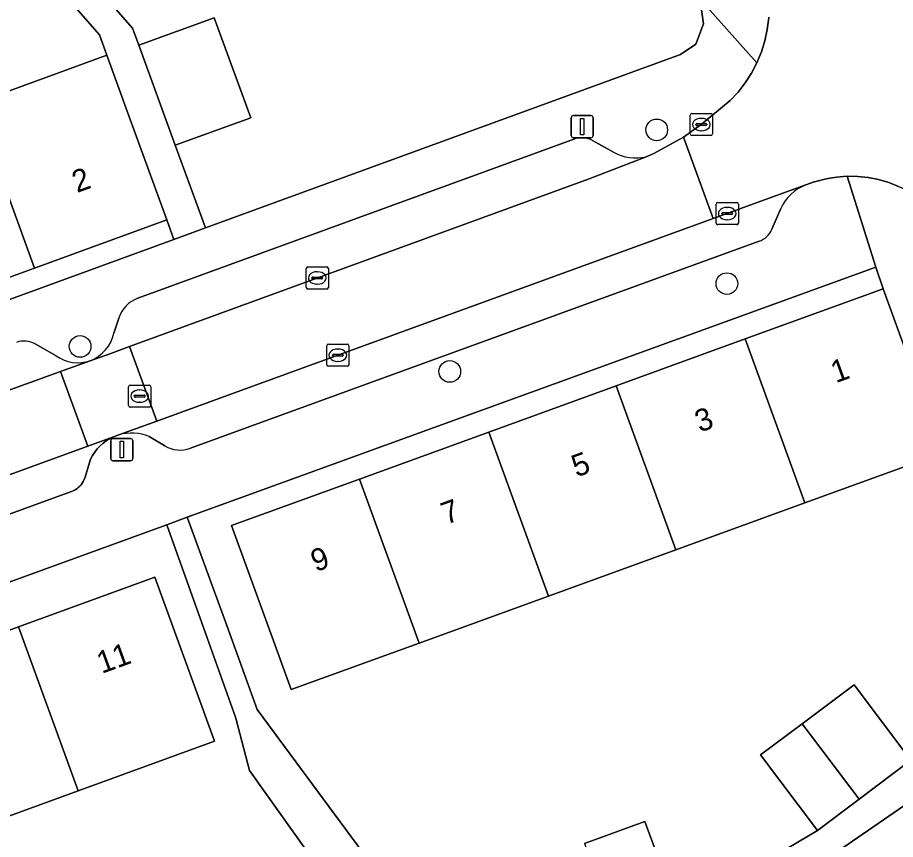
# Model space of a CAD drawing. Extents: x 159217 to 160349, y 381246 to 382172.
# Drawn here: x 159621.26 to 159660.85, y 381402.61 to 381439.7 of the extents above; entities that cross this region are included whole.
import ezdxf

# ---------------------------------------------------------------- set-up
doc = ezdxf.new("R2010")
doc.units = 0
for name, color, linetype in [('IMGEO_Boom', 7, 'Continuous'), ('IMGEO_Erf', 7, 'Continuous'), ('IMGEO_Kolk', 7, 'Continuous'), ('IMGEO_Lichtmast', 7, 'Continuous'), ('IMGEO_Pand', 7, 'Continuous'), ('IMGEO_Pand_nummerreeks', 7, 'Continuous'), ('IMGEO_Parkeervlak_open', 7, 'Continuous'), ('IMGEO_Rijbaan_lokaal_open', 7, 'Continuous'), ('IMGEO_Rioolput', 7, 'Continuous'), ('IMGEO_Voetpad_open', 7, 'Continuous')]:
    doc.layers.add(name, color=color, linetype=linetype)

msp = doc.modelspace()

# ---------------------------------------------------------------- linework, layer by layer
at = {"layer": 'IMGEO_Boom'}
for centre in [(159650.085, 381434.629), (159653.252, 381427.689), (159624.075, 381424.855), (159640.749, 381423.725)]:
    msp.add_circle(centre, 0.489, dxfattribs=at)
at = {"layer": 'IMGEO_Erf'}
for points in [[(159619.309, 381435.822), (159625.278, 381437.998), (159624.945, 381438.912), (159617.95, 381446.917)], [(159622.049, 381444.247), (159626.446, 381439.216), (159626.725, 381438.45), (159630.125, 381439.69), (159631.77, 381435.176), (159628.37, 381433.937), (159629.734, 381430.203), (159651.161, 381438.028), (159651.846, 381438.493), (159652.201, 381439.407), (159652.095, 381440.154)], [(159555.602, 381403.13), (159562.375, 381405.604), (159569.991, 381408.385), (159628.31, 381429.683), (159627.986, 381430.569), (159622.018, 381428.393), (159616.215, 381426.278), (159610.21, 381424.089), (159604.567, 381422.032), (159598.808, 381419.932), (159592.87, 381417.767), (159587.145, 381415.68), (159581.2, 381413.513), (159575.33, 381411.373), (159573.617, 381416.071), (159572.621, 381418.802), (159578.491, 381420.942), (159584.435, 381423.109), (159590.161, 381425.196), (159596.099, 381427.361), (159601.858, 381429.46), (159607.501, 381431.517), (159613.506, 381433.706), (159619.309, 381435.822)], [(159662.997, 381420.056), (159658.298, 381418.348), (159656.772, 381417.793), (159650.946, 381415.675), (159645.201, 381413.587), (159639.374, 381411.469), (159633.596, 381409.368), (159632.613, 381412.073), (159630.905, 381416.772), (159636.683, 381418.872), (159642.509, 381420.991), (159648.254, 381423.079), (159654.081, 381425.197), (159660.305, 381427.46), (159659.964, 381428.438), (159628.912, 381417.147), (159630.688, 381412.263), (159632.064, 381408.478), (159641.552, 381395.626)], [(159609.391, 381383.668), (159613.192, 381385.012), (159616.992, 381386.355), (159622.057, 381388.267), (159624.976, 381389.369), (159626.655, 381390.003), (159627.993, 381390.508), (159629.667, 381391.14), (159629.03, 381392.827), (159627.46, 381396.886), (159629.368, 381397.623), (159631.949, 381398.621), (159633.519, 381394.563), (159638.339, 381396.427), (159631.712, 381405.711), (159631.123, 381408.017), (159631.084, 381408.128), (159629.732, 381411.915), (159627.985, 381416.81), (159591.614, 381403.586)], [(159669.768, 381410.008), (159656.162, 381400.633), (159656.619, 381399.483), (159647.926, 381396.235), (159648.337, 381395.135), (159650.692, 381395.997), (159652.32, 381391.547), (159653.912, 381387.197), (159651.557, 381386.335), (159652.552, 381383.853), (159654.907, 381384.715), (159656.535, 381380.265), (159658.127, 381375.915), (159655.772, 381375.053), (159656.769, 381372.569), (159659.124, 381373.431), (159660.73, 381369.042), (159662.344, 381364.631), (159659.989, 381363.769), (159661.303, 381359.697), (159681.512, 381366.219)], [(159654.201, 381401.146), (159657.335, 381403.012), (159654.773, 381406.421), (159656.644, 381407.827), (159658.991, 381409.59), (159661.552, 381406.18)], [(159646.829, 381402.425), (159649.556, 381403.42), (159651.017, 381399.415)]]:
    msp.add_lwpolyline(points, dxfattribs=at)
msp.add_lwpolyline([(159618.176, 381402.685), (159612.335, 381400.561), (159606.526, 381398.449), (159600.648, 381396.312), (159594.919, 381394.229), (159593.936, 381396.933), (159592.228, 381401.632), (159597.957, 381403.715), (159603.835, 381405.852), (159609.644, 381407.964), (159615.485, 381410.087), (159621.299, 381412.201), (159627.45, 381414.437), (159629.159, 381409.739), (159630.142, 381407.035), (159623.99, 381404.798)], close=True, dxfattribs=at)
at = {"layer": 'IMGEO_Kolk'}
for p, q in [((159651.671, 381435.368), (159652.523, 381435.368)), ((159651.596, 381434.442), (159651.596, 381435.294)), ((159652.084, 381435.148), (159652.109, 381435.148)), ((159652.597, 381435.294), (159652.597, 381434.442)), ((159651.855, 381434.862), (159651.855, 381434.874)), ((159652.293, 381434.825), (159651.895, 381434.825)), ((159651.898, 381434.911), (159652.296, 381434.911)), ((159652.107, 381434.588), (159652.082, 381434.588)), ((159652.339, 381434.874), (159652.339, 381434.862)), ((159652.523, 381434.368), (159651.671, 381434.368)), ((159652.766, 381430.424), (159652.766, 381431.276)), ((159652.841, 381431.35), (159653.693, 381431.35)), ((159653.254, 381431.13), (159653.279, 381431.13)), ((159653.767, 381431.276), (159653.767, 381430.424)), ((159653.025, 381430.844), (159653.025, 381430.856)), ((159653.463, 381430.807), (159653.065, 381430.807)), ((159653.068, 381430.893), (159653.466, 381430.893)), ((159653.509, 381430.856), (159653.509, 381430.844)), ((159653.693, 381430.35), (159652.841, 381430.35)), ((159653.277, 381430.57), (159653.252, 381430.57)), ((159634.273, 381427.518), (159634.273, 381428.37)), ((159634.348, 381428.444), (159635.2, 381428.444)), ((159634.761, 381428.224), (159634.786, 381428.224)), ((159635.274, 381428.37), (159635.274, 381427.518)), ((159634.532, 381427.938), (159634.532, 381427.95)), ((159634.97, 381427.901), (159634.572, 381427.901)), ((159634.575, 381427.987), (159634.973, 381427.987)), ((159635.016, 381427.95), (159635.016, 381427.938)), ((159635.2, 381427.444), (159634.348, 381427.444)), ((159634.784, 381427.664), (159634.759, 381427.664)), ((159635.202, 381424.032), (159635.202, 381424.884)), ((159635.277, 381424.958), (159636.129, 381424.958)), ((159635.69, 381424.738), (159635.715, 381424.738)), ((159636.203, 381424.884), (159636.203, 381424.032)), ((159635.461, 381424.452), (159635.461, 381424.464)), ((159635.899, 381424.415), (159635.501, 381424.415)), ((159635.504, 381424.501), (159635.902, 381424.501)), ((159635.945, 381424.464), (159635.945, 381424.452)), ((159636.129, 381423.958), (159635.277, 381423.958)), ((159635.713, 381424.178), (159635.688, 381424.178))]:
    msp.add_line(p, q, dxfattribs=at)
for points in [[(159651.671, 381435.368), (159652.523, 381435.368)], [(159651.596, 381434.442), (159651.596, 381435.294)], [(159652.597, 381435.294), (159652.597, 381434.442)], [(159652.523, 381434.368), (159651.671, 381434.368)], [(159652.766, 381430.424), (159652.766, 381431.276)], [(159652.841, 381431.35), (159653.693, 381431.35)], [(159653.767, 381431.276), (159653.767, 381430.424)], [(159653.693, 381430.35), (159652.841, 381430.35)], [(159634.273, 381427.518), (159634.273, 381428.37)], [(159634.348, 381428.444), (159635.2, 381428.444)], [(159635.274, 381428.37), (159635.274, 381427.518)], [(159635.2, 381427.444), (159634.348, 381427.444)], [(159635.202, 381424.032), (159635.202, 381424.884)], [(159635.277, 381424.958), (159636.129, 381424.958)], [(159636.203, 381424.884), (159636.203, 381424.032)], [(159636.129, 381423.958), (159635.277, 381423.958)]]:
    msp.add_lwpolyline(points, dxfattribs=at)
for centre, radius, start, end in [((159651.673, 381435.292), 0.0765, 91.552, 178.448), ((159651.673, 381435.292), 0.0765, 91.552, 178.448), ((159652.521, 381435.292), 0.0765, 1.552, 88.448), ((159652.521, 381435.292), 0.0765, 1.552, 88.448), ((159651.895, 381434.871), 0.0403, 85.8775, 175.7526), ((159651.892, 381434.861), 0.0366, 178.938, 274.7102), ((159652.296, 381434.868), 0.043, 264.8664, 352.4533), ((159652.3, 381434.873), 0.0386, 1.7309, 96.639), ((159651.673, 381434.444), 0.0765, 181.552, 268.448), ((159651.673, 381434.444), 0.0765, 181.552, 268.448), ((159652.521, 381434.444), 0.0765, 271.552, 358.448), ((159652.521, 381434.444), 0.0765, 271.552, 358.448), ((159652.843, 381431.274), 0.0765, 91.552, 178.448), ((159652.843, 381431.274), 0.0765, 91.552, 178.448), ((159653.691, 381431.274), 0.0765, 1.552, 88.448), ((159653.691, 381431.274), 0.0765, 1.552, 88.448), ((159653.065, 381430.853), 0.0403, 85.8775, 175.7526), ((159653.062, 381430.843), 0.0366, 178.938, 274.7102), ((159653.466, 381430.85), 0.043, 264.8664, 352.4533), ((159653.47, 381430.855), 0.0386, 1.7309, 96.639), ((159652.843, 381430.426), 0.0765, 181.552, 268.448), ((159652.843, 381430.426), 0.0765, 181.552, 268.448), ((159653.691, 381430.426), 0.0765, 271.552, 358.448), ((159653.691, 381430.426), 0.0765, 271.552, 358.448), ((159634.35, 381428.368), 0.0765, 91.552, 178.448), ((159634.35, 381428.368), 0.0765, 91.552, 178.448), ((159635.198, 381428.368), 0.0765, 1.552, 88.448), ((159635.198, 381428.368), 0.0765, 1.552, 88.448), ((159634.572, 381427.947), 0.0403, 85.8775, 175.7526), ((159634.569, 381427.937), 0.0366, 178.938, 274.7102), ((159634.973, 381427.944), 0.043, 264.8664, 352.4533), ((159634.977, 381427.949), 0.0386, 1.7309, 96.639), ((159634.35, 381427.52), 0.0765, 181.552, 268.448), ((159634.35, 381427.52), 0.0765, 181.552, 268.448), ((159635.198, 381427.52), 0.0765, 271.552, 358.448), ((159635.198, 381427.52), 0.0765, 271.552, 358.448), ((159635.279, 381424.882), 0.0765, 91.552, 178.448), ((159635.279, 381424.882), 0.0765, 91.552, 178.448), ((159636.127, 381424.882), 0.0765, 1.552, 88.448), ((159636.127, 381424.882), 0.0765, 1.552, 88.448), ((159635.501, 381424.461), 0.0403, 85.8775, 175.7526), ((159635.498, 381424.451), 0.0366, 178.938, 274.7102), ((159635.902, 381424.458), 0.043, 264.8664, 352.4533), ((159635.906, 381424.463), 0.0386, 1.7309, 96.639), ((159635.279, 381424.034), 0.0765, 181.552, 268.448), ((159635.279, 381424.034), 0.0765, 181.552, 268.448), ((159636.127, 381424.034), 0.0765, 271.552, 358.448), ((159636.127, 381424.034), 0.0765, 271.552, 358.448)]:
    msp.add_arc(centre, radius, start, end, dxfattribs=at)
for centre, major_axis, ratio, start_param, end_param in [((159652.083, 381434.868), (-0.387, 0.002), 0.722429, 4.712389, 7.853982), ((159652.108, 381434.868), (-0.39, 0.002), 0.717154, 1.570796, 4.712389), ((159653.253, 381430.85), (-0.387, 0.002), 0.722429, 4.712389, 7.853982), ((159653.278, 381430.85), (-0.39, 0.002), 0.717154, 1.570796, 4.712389), ((159634.76, 381427.944), (-0.387, 0.002), 0.722429, 4.712389, 7.853982), ((159634.785, 381427.944), (-0.39, 0.002), 0.717154, 1.570796, 4.712389), ((159635.689, 381424.458), (-0.387, 0.002), 0.722429, 4.712389, 7.853982), ((159635.714, 381424.458), (-0.39, 0.002), 0.717154, 1.570796, 4.712389)]:
    msp.add_ellipse(centre, major_axis=major_axis, ratio=ratio, start_param=start_param, end_param=end_param, dxfattribs=at)
at = {"layer": 'IMGEO_Lichtmast'}
for p, q in [((159646.228, 381434.373), (159646.228, 381435.173)), ((159646.228, 381435.173), (159646.228, 381434.373)), ((159646.328, 381435.273), (159647.118, 381435.273)), ((159647.118, 381435.273), (159646.328, 381435.273)), ((159647.218, 381435.173), (159647.218, 381434.373)), ((159647.218, 381434.373), (159647.218, 381435.173)), ((159647.118, 381434.273), (159646.328, 381434.273)), ((159646.328, 381434.273), (159647.118, 381434.273)), ((159625.558, 381420.699), (159626.348, 381420.699)), ((159626.348, 381420.699), (159625.558, 381420.699)), ((159625.458, 381419.799), (159625.458, 381420.599)), ((159625.458, 381420.599), (159625.458, 381419.799)), ((159626.448, 381420.599), (159626.448, 381419.799)), ((159626.448, 381419.799), (159626.448, 381420.599)), ((159626.348, 381419.699), (159625.558, 381419.699)), ((159625.558, 381419.699), (159626.348, 381419.699))]:
    msp.add_line(p, q, dxfattribs=at)
for points in [[(159646.648, 381435.148), (159646.798, 381435.148), (159646.798, 381434.398), (159646.648, 381434.398), (159646.648, 381435.148)], [(159625.878, 381420.574), (159626.028, 381420.574), (159626.028, 381419.824), (159625.878, 381419.824), (159625.878, 381420.574)]]:
    msp.add_lwpolyline(points, dxfattribs=at)
for centre, start, end in [((159646.328, 381435.173), 90, 180), ((159646.328, 381435.173), 90, 180), ((159647.118, 381435.173), 0, 90), ((159647.118, 381435.173), 360, 90), ((159646.328, 381434.373), 180, 270), ((159646.328, 381434.373), 180, 270), ((159647.118, 381434.373), 270, 0), ((159647.118, 381434.373), 270, 0), ((159625.558, 381420.599), 90, 180), ((159625.558, 381420.599), 90, 180), ((159626.348, 381420.599), 0, 90), ((159626.348, 381420.599), 360, 90), ((159625.558, 381419.799), 180, 270), ((159625.558, 381419.799), 180, 270), ((159626.348, 381419.799), 270, 0), ((159626.348, 381419.799), 270, 0)]:
    msp.add_arc(centre, 0.1, start, end, dxfattribs=at)
at = {"layer": 'IMGEO_Pand'}
for points in [[(159628.37, 381433.937), (159631.77, 381435.176), (159630.125, 381439.69), (159626.725, 381438.45)], [(159622.018, 381428.393), (159627.986, 381430.569), (159626.274, 381435.267), (159625.278, 381437.998), (159619.309, 381435.822)], [(159613.506, 381433.706), (159616.215, 381426.278), (159622.018, 381428.393), (159619.309, 381435.822)], [(159656.772, 381417.793), (159658.298, 381418.348), (159662.997, 381420.056), (159660.305, 381427.46), (159654.081, 381425.197)], [(159656.772, 381417.793), (159654.081, 381425.197), (159648.254, 381423.079), (159650.946, 381415.675)], [(159642.509, 381420.991), (159645.201, 381413.587), (159650.946, 381415.675), (159648.254, 381423.079)], [(159642.509, 381420.991), (159636.683, 381418.872), (159639.374, 381411.469), (159645.201, 381413.587)], [(159636.683, 381418.872), (159630.905, 381416.772), (159632.613, 381412.073), (159633.596, 381409.368), (159639.374, 381411.469)], [(159623.99, 381404.798), (159630.142, 381407.035), (159629.159, 381409.739), (159627.45, 381414.437), (159621.299, 381412.201)], [(159623.99, 381404.798), (159621.299, 381412.201), (159615.485, 381410.087), (159618.176, 381402.685)], [(159659.215, 381404.424), (159661.552, 381406.18), (159658.991, 381409.59), (159656.644, 381407.827)], [(159659.215, 381404.424), (159656.644, 381407.827), (159654.773, 381406.421), (159657.335, 381403.012)], [(159648.288, 381398.419), (159651.017, 381399.415), (159649.556, 381403.42), (159646.829, 381402.425)]]:
    msp.add_lwpolyline(points, close=True, dxfattribs=at)
at = {"layer": 'IMGEO_Parkeervlak_open'}
for points in [[(159646.388, 381434.221), (159626.679, 381427.026)], [(159648.139, 381433.618), (159647.192, 381434.146)], [(159624.535, 381424.208), (159625.459, 381424.543), (159626.306, 381424.852), (159647.045, 381432.423), (159649.608, 381433.413)], [(159656.809, 381432.141), (159652.632, 381430.621), (159631.043, 381422.764), (159627.533, 381421.485), (159625.829, 381420.864)], [(159655.28, 381430.14), (159655.691, 381431.076)], [(159629.049, 381420.262), (159631.614, 381421.197), (159654.707, 381429.602)], [(159625.826, 381426.138), (159625.604, 381425.447)], [(159622.997, 381424.428), (159622.046, 381424.968)], [(159587.514, 381410.717), (159589.053, 381411.283), (159601.832, 381415.978), (159623.195, 381423.722), (159624.535, 381424.208)], [(159603.039, 381410.784), (159623.686, 381418.308), (159623.769, 381418.343), (159623.848, 381418.385), (159623.924, 381418.433), (159623.994, 381418.489), (159624.06, 381418.55), (159624.119, 381418.617), (159624.173, 381418.689), (159624.22, 381418.766), (159624.259, 381418.846), (159624.292, 381418.93), (159624.3, 381418.956), (159624.548, 381419.769), (159624.635, 381419.934), (159624.735, 381420.087), (159624.849, 381420.232), (159624.974, 381420.365), (159625.112, 381420.487), (159625.259, 381420.596), (159625.416, 381420.692), (159625.581, 381420.773), (159624.423, 381420.352), (159602.469, 381412.351)], [(159627.195, 381420.79), (159627.892, 381420.372)]]:
    msp.add_lwpolyline(points, dxfattribs=at)
for centre, radius, start, end in [((159646.704, 381433.258), 1.014, 61.1971, 108.1443), ((159649.138, 381435.408), 2.05, 240.8429, 283.2684), ((159657.52, 381430.275), 1.997, 110.8678, 156.3506), ((159654.369, 381430.536), 0.994, 289.9028, 336.4884), ((159627.155, 381425.715), 1.395, 109.9596, 162.3438), ((159623.892, 381425.843), 1.757, 291.4605, 346.9647), ((159621.552, 381424.107), 0.992, 60.1629, 110.1167), ((159623.985, 381425.852), 1.733, 235.2296, 288.4893), ((159626.407, 381418.892), 2.055, 67.4609, 106.3374), ((159628.586, 381421.529), 1.349, 239.0496, 290.0884)]:
    msp.add_arc(centre, radius, start, end, dxfattribs=at)
at = {"layer": 'IMGEO_Rijbaan_lokaal_open'}
msp.add_lwpolyline([(159655.141, 381439.711), (159655.138, 381439.678), (159655.074, 381439.157), (159654.962, 381438.643), (159654.806, 381438.142), (159654.605, 381437.657), (159654.361, 381437.191), (159654.077, 381436.749), (159653.755, 381436.334), (159653.397, 381435.95), (159652.095, 381434.865), (159651.291, 381434.293), (159652.632, 381430.621), (159656.809, 381432.141), (159657.185, 381432.278), (159657.268, 381432.304), (159657.73, 381432.422), (159658.2, 381432.499), (159658.676, 381432.534), (159659.152, 381432.525), (159659.626, 381432.475), (159660.094, 381432.382), (159660.551, 381432.248), (159660.995, 381432.073)], dxfattribs=at)
for points in [[(159651.291, 381434.293), (159649.962, 381433.555), (159649.608, 381433.413), (159647.045, 381432.423), (159626.306, 381424.852), (159627.533, 381421.485), (159631.043, 381422.764), (159652.632, 381430.621)], [(159624.535, 381424.208), (159623.195, 381423.722), (159624.423, 381420.352), (159625.581, 381420.773), (159625.829, 381420.864), (159627.533, 381421.485), (159626.306, 381424.852), (159625.459, 381424.543)], [(159589.053, 381411.283), (159590.271, 381407.929), (159602.469, 381412.351), (159624.423, 381420.352), (159623.195, 381423.722), (159601.832, 381415.978)]]:
    msp.add_lwpolyline(points, close=True, dxfattribs=at)
at = {"layer": 'IMGEO_Rioolput'}
for p, q in [((159626.338, 381423.113), (159627.19, 381423.113)), ((159626.263, 381422.187), (159626.263, 381423.039)), ((159626.565, 381422.656), (159626.963, 381422.656)), ((159626.751, 381422.893), (159626.776, 381422.893)), ((159627.264, 381423.039), (159627.264, 381422.187)), ((159626.522, 381422.607), (159626.522, 381422.619)), ((159626.96, 381422.57), (159626.562, 381422.57)), ((159626.774, 381422.333), (159626.749, 381422.333)), ((159627.006, 381422.619), (159627.006, 381422.607)), ((159627.19, 381422.113), (159626.338, 381422.113))]:
    msp.add_line(p, q, dxfattribs=at)
for points in [[(159626.338, 381423.113), (159627.19, 381423.113)], [(159626.263, 381422.187), (159626.263, 381423.039)], [(159627.264, 381423.039), (159627.264, 381422.187)], [(159627.19, 381422.113), (159626.338, 381422.113)]]:
    msp.add_lwpolyline(points, dxfattribs=at)
for centre, radius, start, end in [((159626.34, 381423.037), 0.0765, 91.552, 178.448), ((159626.34, 381423.037), 0.0765, 91.552, 178.448), ((159627.188, 381423.037), 0.0765, 1.552, 88.448), ((159627.188, 381423.037), 0.0765, 1.552, 88.448), ((159626.562, 381422.616), 0.0403, 85.8775, 175.7526), ((159626.967, 381422.618), 0.0386, 1.7309, 96.639), ((159626.559, 381422.606), 0.0366, 178.938, 274.7102), ((159626.963, 381422.613), 0.043, 264.8664, 352.4533), ((159626.34, 381422.189), 0.0765, 181.552, 268.448), ((159626.34, 381422.189), 0.0765, 181.552, 268.448), ((159627.188, 381422.189), 0.0765, 271.552, 358.448), ((159627.188, 381422.189), 0.0765, 271.552, 358.448)]:
    msp.add_arc(centre, radius, start, end, dxfattribs=at)
for centre, major_axis, ratio, start_param, end_param in [((159626.75, 381422.613), (-0.387, 0.002), 0.722429, 4.712389, 7.853982), ((159626.775, 381422.613), (-0.39, 0.002), 0.717154, 1.570796, 4.712389)]:
    msp.add_ellipse(centre, major_axis=major_axis, ratio=ratio, start_param=start_param, end_param=end_param, dxfattribs=at)
at = {"layer": 'IMGEO_Voetpad_open'}
for points in [[(159622.049, 381444.247), (159620.483, 381446.039), (159618.951, 381447.791), (159617.95, 381446.917), (159624.945, 381438.912), (159625.278, 381437.998), (159626.274, 381435.267), (159627.986, 381430.569), (159628.31, 381429.683), (159629.734, 381430.203), (159628.37, 381433.937), (159626.725, 381438.45), (159626.446, 381439.216)], [(159628.912, 381417.147), (159627.985, 381416.81), (159629.732, 381411.915), (159631.084, 381408.128), (159631.123, 381408.017), (159631.712, 381405.711), (159638.339, 381396.427), (159633.519, 381394.563), (159630.858, 381393.534), (159629.03, 381392.827), (159629.667, 381391.14), (159630.154, 381391.324), (159631.009, 381391.646), (159633.654, 381392.645), (159634.025, 381392.785), (159637.042, 381393.924), (159637.153, 381393.966), (159640.058, 381395.062), (159641.552, 381395.626), (159632.064, 381408.478), (159630.688, 381412.263)]]:
    msp.add_lwpolyline(points, close=True, dxfattribs=at)
for points in [[(159649.608, 381433.413), (159649.962, 381433.555), (159651.291, 381434.293), (159652.095, 381434.865), (159653.397, 381435.95), (159653.755, 381436.334), (159654.077, 381436.749), (159654.361, 381437.191), (159654.605, 381437.657), (159651.623, 381441.001), (159652.095, 381440.154), (159652.201, 381439.407), (159651.846, 381438.493), (159651.161, 381438.028), (159629.734, 381430.203), (159628.31, 381429.683), (159569.991, 381408.385), (159562.375, 381405.604), (159555.602, 381403.13)], [(159651.623, 381441.001), (159654.605, 381437.657), (159654.806, 381438.142), (159654.962, 381438.643), (159655.074, 381439.157), (159655.138, 381439.678), (159655.141, 381439.711)], [(159626.679, 381427.026), (159646.388, 381434.221)], [(159647.192, 381434.146), (159648.139, 381433.618)], [(159659.964, 381428.438), (159658.676, 381432.534), (159658.2, 381432.499), (159657.73, 381432.422), (159657.268, 381432.304), (159657.185, 381432.278), (159656.809, 381432.141)], [(159664.034, 381429.674), (159663.972, 381429.758), (159663.908, 381429.84), (159663.482, 381430.34), (159663.013, 381430.8), (159662.505, 381431.216), (159662.429, 381431.272), (159661.945, 381431.597), (159661.433, 381431.877), (159660.995, 381432.073), (159660.551, 381432.248), (159660.094, 381432.382), (159659.626, 381432.475), (159659.152, 381432.525), (159658.676, 381432.534), (159659.964, 381428.438), (159660.305, 381427.46), (159662.997, 381420.056), (159665.367, 381420.544), (159668.803, 381411.624), (159669.133, 381411.744), (159669.768, 381410.008), (159684.043, 381371.002)], [(159655.691, 381431.076), (159655.28, 381430.14)], [(159654.707, 381429.602), (159631.614, 381421.197), (159629.049, 381420.262)], [(159532.945, 381411.28), (159530.752, 381413.378), (159528.398, 381410.697), (159529.252, 381409.859), (159534.803, 381404.193), (159540.781, 381398.099), (159540.921, 381397.994), (159542.123, 381397.095), (159551.943, 381389.746), (159551.383, 381388.978), (159557.215, 381389.866), (159558.696, 381390.481), (159558.393, 381391.348), (159587.766, 381402.031), (159591.614, 381403.586), (159627.985, 381416.81), (159628.912, 381417.147), (159659.964, 381428.438)], [(159625.604, 381425.447), (159625.826, 381426.138)], [(159622.046, 381424.968), (159622.997, 381424.428)], [(159625.829, 381420.864), (159625.581, 381420.773), (159625.416, 381420.692), (159625.259, 381420.596), (159625.112, 381420.487), (159624.974, 381420.365), (159624.849, 381420.232), (159624.735, 381420.087), (159624.635, 381419.934), (159624.548, 381419.769), (159624.3, 381418.956), (159624.292, 381418.93), (159624.259, 381418.846), (159624.22, 381418.766), (159624.173, 381418.689), (159624.119, 381418.617), (159624.06, 381418.55), (159623.994, 381418.489), (159623.924, 381418.433), (159623.848, 381418.385), (159623.769, 381418.343), (159623.686, 381418.308), (159603.039, 381410.784)], [(159627.892, 381420.372), (159627.195, 381420.79)], [(159661.303, 381359.697), (159659.989, 381363.769), (159658.375, 381368.18), (159656.769, 381372.569), (159655.772, 381375.053), (159654.18, 381379.405), (159652.552, 381383.853), (159651.557, 381386.335), (159649.965, 381390.687), (159648.337, 381395.135), (159647.926, 381396.235), (159656.619, 381399.483), (159656.162, 381400.633), (159669.768, 381410.008)], [(159661.552, 381406.18), (159659.215, 381404.424), (159657.335, 381403.012), (159654.201, 381401.146), (159651.017, 381399.415), (159648.288, 381398.419), (159646.229, 381397.668), (159646.076, 381397.334), (159648.131, 381391.834), (159659.872, 381359.247), (159661.075, 381359.623)]]:
    msp.add_lwpolyline(points, dxfattribs=at)
for centre, radius, start, end in [((159646.704, 381433.258), 1.014, 61.1971, 108.1443), ((159649.138, 381435.408), 2.05, 240.8429, 283.2684), ((159657.52, 381430.275), 1.997, 110.8678, 156.3506), ((159654.369, 381430.536), 0.994, 289.9028, 336.4884), ((159627.155, 381425.715), 1.395, 109.9596, 162.3438), ((159623.892, 381425.843), 1.757, 291.4605, 346.9647), ((159621.552, 381424.107), 0.992, 60.1629, 110.1167), ((159623.985, 381425.852), 1.733, 235.2296, 288.4893), ((159626.407, 381418.892), 2.055, 67.4609, 106.3374), ((159628.586, 381421.529), 1.349, 239.0496, 290.0884)]:
    msp.add_arc(centre, radius, start, end, dxfattribs=at)

# ---------------------------------------------------------------- texts
at = {"layer": 'IMGEO_Pand_nummerreeks'}
for s, rotation, p in [('2', 20.0296, (159623.936, 381431.775)), ('1', 19.9781, (159658.162, 381423.191)), ('3', 19.9781, (159652.029, 381420.962)), ('5', 19.9781, (159646.467, 381418.94)), ('7', 19.9781, (159640.587, 381416.802)), ('9', 19.9781, (159634.707, 381414.664)), ('11', 19.9788, (159625.052, 381410.075))]:
    msp.add_text(s, height=1, rotation=rotation, dxfattribs=at).set_placement(p)

doc.saveas('drawing.dxf')
